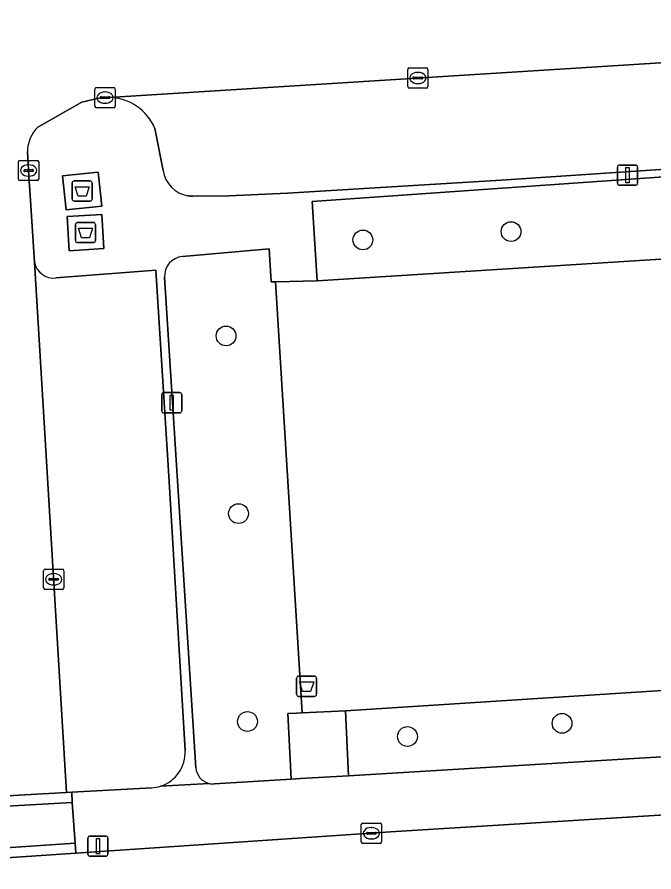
# Model space of a CAD drawing. Extents: x 159680 to 160786, y 387323 to 388340.
# Drawn here: x 160407.39 to 160438.92, y 387697.18 to 387739.49 of the extents above; entities that cross this region are included whole.
import ezdxf

# ---------------------------------------------------------------- set-up
doc = ezdxf.new("R2010")
doc.units = 0
for name, color, linetype in [('IMGEO_Afval_apart_plaats', 7, 'Continuous'), ('IMGEO_Afvalbak', 7, 'Continuous'), ('IMGEO_Boom', 7, 'Continuous'), ('IMGEO_Groenvoorziening', 7, 'Continuous'), ('IMGEO_Hek', 7, 'Continuous'), ('IMGEO_Kolk', 7, 'Continuous'), ('IMGEO_Lichtmast', 7, 'Continuous'), ('IMGEO_Parkeervlak_open', 7, 'Continuous'), ('IMGEO_Rijbaan_lokaal_open', 7, 'Continuous'), ('IMGEO_Voetpad_gesloten', 7, 'Continuous'), ('IMGEO_Voetpad_open', 7, 'Continuous')]:
    doc.layers.add(name, color=color, linetype=linetype)

msp = doc.modelspace()

# ---------------------------------------------------------------- linework, layer by layer
at = {"layer": 'IMGEO_Afval_apart_plaats'}
for p, q in [((160410.117, 387730.477), (160410.117, 387731.277)), ((160410.117, 387731.277), (160410.117, 387730.477)), ((160410.217, 387731.377), (160411.007, 387731.377)), ((160411.007, 387731.377), (160410.217, 387731.377)), ((160411.107, 387731.277), (160411.107, 387730.477)), ((160411.107, 387730.477), (160411.107, 387731.277)), ((160411.007, 387730.377), (160410.217, 387730.377)), ((160410.217, 387730.377), (160411.007, 387730.377)), ((160410.282, 387728.422), (160410.282, 387729.222)), ((160410.282, 387729.222), (160410.282, 387728.422)), ((160410.382, 387729.322), (160411.172, 387729.322)), ((160411.172, 387729.322), (160410.382, 387729.322)), ((160411.272, 387729.222), (160411.272, 387728.422)), ((160411.272, 387728.422), (160411.272, 387729.222)), ((160411.172, 387728.322), (160410.382, 387728.322)), ((160410.382, 387728.322), (160411.172, 387728.322))]:
    msp.add_line(p, q, dxfattribs=at)
for points in [[(160410.26, 387731.091), (160410.964, 387731.091), (160410.815, 387730.621), (160410.409, 387730.621), (160410.26, 387731.091)], [(160410.425, 387729.036), (160411.129, 387729.036), (160410.98, 387728.566), (160410.574, 387728.566), (160410.425, 387729.036)]]:
    msp.add_lwpolyline(points, dxfattribs=at)
for centre, start, end in [((160410.217, 387731.277), 90, 180), ((160410.217, 387731.277), 90, 180), ((160411.007, 387731.277), 0, 90), ((160411.007, 387731.277), 360, 90), ((160410.217, 387730.477), 180, 270), ((160410.217, 387730.477), 180, 270), ((160411.007, 387730.477), 270, 0), ((160411.007, 387730.477), 270, 0), ((160410.382, 387729.222), 90, 180), ((160410.382, 387729.222), 90, 180), ((160411.172, 387729.222), 0, 90), ((160411.172, 387729.222), 360, 90), ((160410.382, 387728.422), 180, 270), ((160410.382, 387728.422), 180, 270), ((160411.172, 387728.422), 270, 0), ((160411.172, 387728.422), 270, 0)]:
    msp.add_arc(centre, 0.1, start, end, dxfattribs=at)
at = {"layer": 'IMGEO_Afvalbak'}
for p, q in [((160421.227, 387705.966), (160421.227, 387706.766)), ((160421.227, 387706.766), (160421.227, 387705.966)), ((160421.327, 387706.866), (160422.117, 387706.866)), ((160422.117, 387706.866), (160421.327, 387706.866)), ((160422.217, 387706.766), (160422.217, 387705.966)), ((160422.217, 387705.966), (160422.217, 387706.766)), ((160422.117, 387705.866), (160421.327, 387705.866)), ((160421.327, 387705.866), (160422.117, 387705.866))]:
    msp.add_line(p, q, dxfattribs=at)
msp.add_lwpolyline([(160421.37, 387706.58), (160422.074, 387706.58), (160421.925, 387706.11), (160421.519, 387706.11), (160421.37, 387706.58)], dxfattribs=at)
for centre, start, end in [((160421.327, 387706.766), 90, 180), ((160421.327, 387706.766), 90, 180), ((160422.117, 387706.766), 0, 90), ((160422.117, 387706.766), 360, 90), ((160421.327, 387705.966), 180, 270), ((160421.327, 387705.966), 180, 270), ((160422.117, 387705.966), 270, 0), ((160422.117, 387705.966), 270, 0)]:
    msp.add_arc(centre, 0.1, start, end, dxfattribs=at)
at = {"layer": 'IMGEO_Boom'}
for centre in [(160431.843, 387728.868), (160424.509, 387728.456), (160417.739, 387723.704), (160418.352, 387714.913), (160418.798, 387704.62), (160434.371, 387704.53), (160426.717, 387703.878)]:
    msp.add_circle(centre, 0.489, dxfattribs=at)
at = {"layer": 'IMGEO_Groenvoorziening'}
for points in [[(160468.217, 387733.075), (160468.166, 387733.371), (160446.697, 387732.094), (160422.003, 387730.358), (160422.24, 387726.435), (160457.574, 387728.663), (160457.589, 387728.413), (160468.579, 387729.148), (160468.445, 387730.571)], [(160457.574, 387728.663), (160422.24, 387726.435), (160420.186, 387726.39), (160421.509, 387705.048), (160423.655, 387705.147), (160458.868, 387707.402), (160458.316, 387716.465), (160457.589, 387728.413)], [(160423.655, 387705.147), (160423.794, 387701.937), (160470.013, 387704.734), (160469.815, 387708.123), (160458.868, 387707.402)]]:
    msp.add_lwpolyline(points, close=True, dxfattribs=at)
for points in [[(160420.186, 387726.39), (160419.972, 387726.385), (160419.873, 387728.015), (160415.579, 387727.632)], [(160414.696, 387726.609), (160416.242, 387702.333)], [(160417.159, 387701.536), (160420.967, 387701.766), (160420.802, 387705.01), (160421.231, 387705.035), (160421.509, 387705.048), (160420.186, 387726.39)]]:
    msp.add_lwpolyline(points, dxfattribs=at)
for centre, radius, start, end in [((160415.66, 387726.67), 0.966, 94.7962, 183.6057), ((160417.096, 387702.388), 0.855, 183.7015, 256.9163), ((160417.095, 387702.411), 0.878, 257.3286, 274.215)]:
    msp.add_arc(centre, radius, start, end, dxfattribs=at)
at = {"layer": 'IMGEO_Hek'}
for points in [[(160422.24, 387726.435), (160457.574, 387728.663)], [(160421.509, 387705.048), (160420.186, 387726.39)], [(160458.868, 387707.402), (160423.655, 387705.147)]]:
    msp.add_lwpolyline(points, dxfattribs=at)
at = {"layer": 'IMGEO_Kolk'}
for p, q in [((160426.732, 387736.046), (160426.732, 387736.898)), ((160426.807, 387736.972), (160427.659, 387736.972)), ((160427.22, 387736.752), (160427.245, 387736.752)), ((160427.733, 387736.898), (160427.733, 387736.046)), ((160426.991, 387736.466), (160426.991, 387736.478)), ((160427.429, 387736.429), (160427.031, 387736.429)), ((160427.034, 387736.515), (160427.432, 387736.515)), ((160427.243, 387736.192), (160427.218, 387736.192)), ((160427.475, 387736.478), (160427.475, 387736.466)), ((160411.247, 387735.075), (160411.247, 387735.927)), ((160411.322, 387736.001), (160412.174, 387736.001)), ((160411.735, 387735.781), (160411.76, 387735.781)), ((160412.248, 387735.927), (160412.248, 387735.075)), ((160427.659, 387735.972), (160426.807, 387735.972)), ((160411.506, 387735.495), (160411.506, 387735.507)), ((160411.944, 387735.458), (160411.546, 387735.458)), ((160411.549, 387735.544), (160411.947, 387735.544)), ((160411.99, 387735.507), (160411.99, 387735.495)), ((160412.174, 387735.001), (160411.322, 387735.001)), ((160411.758, 387735.221), (160411.733, 387735.221)), ((160407.538, 387732.394), (160408.39, 387732.394)), ((160407.463, 387731.468), (160407.463, 387732.32)), ((160407.765, 387731.937), (160408.163, 387731.937)), ((160407.951, 387732.174), (160407.976, 387732.174)), ((160408.464, 387732.32), (160408.464, 387731.468)), ((160407.722, 387731.888), (160407.722, 387731.9)), ((160408.16, 387731.851), (160407.762, 387731.851)), ((160407.974, 387731.614), (160407.949, 387731.614)), ((160408.206, 387731.9), (160408.206, 387731.888)), ((160408.39, 387731.394), (160407.538, 387731.394)), ((160408.704, 387711.233), (160408.704, 387712.085)), ((160408.779, 387712.159), (160409.631, 387712.159)), ((160409.705, 387712.085), (160409.705, 387711.233)), ((160408.963, 387711.653), (160408.963, 387711.665)), ((160409.401, 387711.616), (160409.003, 387711.616)), ((160409.006, 387711.702), (160409.404, 387711.702)), ((160409.192, 387711.939), (160409.217, 387711.939)), ((160409.447, 387711.665), (160409.447, 387711.653)), ((160409.215, 387711.379), (160409.19, 387711.379)), ((160409.631, 387711.159), (160408.779, 387711.159)), ((160424.432, 387698.664), (160424.432, 387699.516)), ((160424.507, 387699.59), (160425.359, 387699.59)), ((160424.92, 387699.37), (160424.945, 387699.37)), ((160425.433, 387699.516), (160425.433, 387698.664)), ((160424.691, 387699.084), (160424.691, 387699.096)), ((160425.129, 387699.047), (160424.731, 387699.047)), ((160424.734, 387699.133), (160425.132, 387699.133)), ((160425.175, 387699.096), (160425.175, 387699.084)), ((160425.359, 387698.59), (160424.507, 387698.59)), ((160424.943, 387698.81), (160424.918, 387698.81))]:
    msp.add_line(p, q, dxfattribs=at)
for points in [[(160426.732, 387736.046), (160426.732, 387736.898)], [(160426.807, 387736.972), (160427.659, 387736.972)], [(160427.733, 387736.898), (160427.733, 387736.046)], [(160411.247, 387735.075), (160411.247, 387735.927)], [(160411.322, 387736.001), (160412.174, 387736.001)], [(160412.248, 387735.927), (160412.248, 387735.075)], [(160427.659, 387735.972), (160426.807, 387735.972)], [(160412.174, 387735.001), (160411.322, 387735.001)], [(160407.538, 387732.394), (160408.39, 387732.394)], [(160407.463, 387731.468), (160407.463, 387732.32)], [(160408.464, 387732.32), (160408.464, 387731.468)], [(160408.39, 387731.394), (160407.538, 387731.394)], [(160408.704, 387711.233), (160408.704, 387712.085)], [(160408.779, 387712.159), (160409.631, 387712.159)], [(160409.705, 387712.085), (160409.705, 387711.233)], [(160409.631, 387711.159), (160408.779, 387711.159)], [(160424.432, 387698.664), (160424.432, 387699.516)], [(160424.507, 387699.59), (160425.359, 387699.59)], [(160425.433, 387699.516), (160425.433, 387698.664)], [(160425.359, 387698.59), (160424.507, 387698.59)]]:
    msp.add_lwpolyline(points, dxfattribs=at)
for centre, radius, start, end in [((160426.809, 387736.896), 0.0765, 91.552, 178.448), ((160426.809, 387736.896), 0.0765, 91.552, 178.448), ((160427.657, 387736.896), 0.0765, 1.552, 88.448), ((160427.657, 387736.896), 0.0765, 1.552, 88.448), ((160427.031, 387736.475), 0.0403, 85.8775, 175.7526), ((160427.028, 387736.465), 0.0366, 178.938, 274.7102), ((160427.432, 387736.472), 0.043, 264.8664, 352.4533), ((160427.436, 387736.477), 0.0386, 1.7309, 96.639), ((160411.324, 387735.925), 0.0765, 91.552, 178.448), ((160411.324, 387735.925), 0.0765, 91.552, 178.448), ((160412.172, 387735.925), 0.0765, 1.552, 88.448), ((160412.172, 387735.925), 0.0765, 1.552, 88.448), ((160426.809, 387736.048), 0.0765, 181.552, 268.448), ((160426.809, 387736.048), 0.0765, 181.552, 268.448), ((160427.657, 387736.048), 0.0765, 271.552, 358.448), ((160427.657, 387736.048), 0.0765, 271.552, 358.448), ((160411.546, 387735.504), 0.0403, 85.8775, 175.7526), ((160411.543, 387735.494), 0.0366, 178.938, 274.7102), ((160411.947, 387735.501), 0.043, 264.8664, 352.4533), ((160411.951, 387735.506), 0.0386, 1.7309, 96.639), ((160411.324, 387735.077), 0.0765, 181.552, 268.448), ((160411.324, 387735.077), 0.0765, 181.552, 268.448), ((160412.172, 387735.077), 0.0765, 271.552, 358.448), ((160412.172, 387735.077), 0.0765, 271.552, 358.448), ((160407.54, 387732.318), 0.0765, 91.552, 178.448), ((160407.54, 387732.318), 0.0765, 91.552, 178.448), ((160408.388, 387732.318), 0.0765, 1.552, 88.448), ((160408.388, 387732.318), 0.0765, 1.552, 88.448), ((160407.762, 387731.897), 0.0403, 85.8775, 175.7526), ((160408.167, 387731.899), 0.0386, 1.7309, 96.639), ((160407.759, 387731.887), 0.0366, 178.938, 274.7102), ((160408.163, 387731.894), 0.043, 264.8664, 352.4533), ((160407.54, 387731.47), 0.0765, 181.552, 268.448), ((160407.54, 387731.47), 0.0765, 181.552, 268.448), ((160408.388, 387731.47), 0.0765, 271.552, 358.448), ((160408.388, 387731.47), 0.0765, 271.552, 358.448), ((160408.781, 387712.083), 0.0765, 91.552, 178.448), ((160408.781, 387712.083), 0.0765, 91.552, 178.448), ((160409.629, 387712.083), 0.0765, 1.552, 88.448), ((160409.629, 387712.083), 0.0765, 1.552, 88.448), ((160409.003, 387711.662), 0.0403, 85.8775, 175.7526), ((160409, 387711.652), 0.0366, 178.938, 274.7102), ((160409.404, 387711.659), 0.043, 264.8664, 352.4533), ((160409.408, 387711.664), 0.0386, 1.7309, 96.639), ((160408.781, 387711.235), 0.0765, 181.552, 268.448), ((160408.781, 387711.235), 0.0765, 181.552, 268.448), ((160409.629, 387711.235), 0.0765, 271.552, 358.448), ((160409.629, 387711.235), 0.0765, 271.552, 358.448), ((160424.509, 387699.514), 0.0765, 91.552, 178.448), ((160424.509, 387699.514), 0.0765, 91.552, 178.448), ((160425.357, 387699.514), 0.0765, 1.552, 88.448), ((160425.357, 387699.514), 0.0765, 1.552, 88.448), ((160424.731, 387699.093), 0.0403, 85.8775, 175.7526), ((160424.728, 387699.083), 0.0366, 178.938, 274.7102), ((160425.132, 387699.09), 0.043, 264.8664, 352.4533), ((160425.136, 387699.095), 0.0386, 1.7309, 96.639), ((160424.509, 387698.666), 0.0765, 181.552, 268.448), ((160424.509, 387698.666), 0.0765, 181.552, 268.448), ((160425.357, 387698.666), 0.0765, 271.552, 358.448), ((160425.357, 387698.666), 0.0765, 271.552, 358.448)]:
    msp.add_arc(centre, radius, start, end, dxfattribs=at)
for centre, major_axis, ratio, start_param, end_param in [((160427.219, 387736.472), (-0.387, 0.002), 0.722429, 4.712389, 7.853982), ((160427.244, 387736.472), (-0.39, 0.002), 0.717154, 1.570796, 4.712389), ((160411.734, 387735.501), (-0.387, 0.002), 0.722429, 4.712389, 7.853982), ((160411.759, 387735.501), (-0.39, 0.002), 0.717154, 1.570796, 4.712389), ((160407.95, 387731.894), (-0.387, 0.002), 0.722429, 4.712389, 7.853982), ((160407.975, 387731.894), (-0.39, 0.002), 0.717154, 1.570796, 4.712389), ((160409.191, 387711.659), (-0.387, 0.002), 0.722429, 4.712389, 7.853982), ((160409.216, 387711.659), (-0.39, 0.002), 0.717154, 1.570796, 4.712389), ((160424.919, 387699.09), (-0.387, 0.002), 0.722429, 4.712389, 7.853982), ((160424.944, 387699.09), (-0.39, 0.002), 0.717154, 1.570796, 4.712389)]:
    msp.add_ellipse(centre, major_axis=major_axis, ratio=ratio, start_param=start_param, end_param=end_param, dxfattribs=at)
at = {"layer": 'IMGEO_Lichtmast'}
for p, q in [((160437.114, 387731.263), (160437.114, 387732.063)), ((160437.114, 387732.063), (160437.114, 387731.263)), ((160437.214, 387732.163), (160438.004, 387732.163)), ((160438.004, 387732.163), (160437.214, 387732.163)), ((160438.104, 387732.063), (160438.104, 387731.263)), ((160438.104, 387731.263), (160438.104, 387732.063)), ((160438.004, 387731.163), (160437.214, 387731.163)), ((160437.214, 387731.163), (160438.004, 387731.163)), ((160414.551, 387719.999), (160414.551, 387720.799)), ((160414.551, 387720.799), (160414.551, 387719.999)), ((160414.651, 387720.899), (160415.441, 387720.899)), ((160415.441, 387720.899), (160414.651, 387720.899)), ((160415.541, 387720.799), (160415.541, 387719.999)), ((160415.541, 387719.999), (160415.541, 387720.799)), ((160415.441, 387719.899), (160414.651, 387719.899)), ((160414.651, 387719.899), (160415.441, 387719.899)), ((160410.996, 387698.951), (160411.786, 387698.951)), ((160411.786, 387698.951), (160410.996, 387698.951)), ((160410.896, 387698.051), (160410.896, 387698.851)), ((160410.896, 387698.851), (160410.896, 387698.051)), ((160411.886, 387698.851), (160411.886, 387698.051)), ((160411.886, 387698.051), (160411.886, 387698.851)), ((160411.786, 387697.951), (160410.996, 387697.951)), ((160410.996, 387697.951), (160411.786, 387697.951))]:
    msp.add_line(p, q, dxfattribs=at)
for points in [[(160437.534, 387732.038), (160437.684, 387732.038), (160437.684, 387731.288), (160437.534, 387731.288), (160437.534, 387732.038)], [(160414.971, 387720.774), (160415.121, 387720.774), (160415.121, 387720.024), (160414.971, 387720.024), (160414.971, 387720.774)], [(160411.316, 387698.826), (160411.466, 387698.826), (160411.466, 387698.076), (160411.316, 387698.076), (160411.316, 387698.826)]]:
    msp.add_lwpolyline(points, dxfattribs=at)
for centre, start, end in [((160437.214, 387732.063), 90, 180), ((160437.214, 387732.063), 90, 180), ((160438.004, 387732.063), 0, 90), ((160438.004, 387732.063), 360, 90), ((160437.214, 387731.263), 180, 270), ((160437.214, 387731.263), 180, 270), ((160438.004, 387731.263), 270, 0), ((160438.004, 387731.263), 270, 0), ((160414.651, 387720.799), 90, 180), ((160414.651, 387720.799), 90, 180), ((160415.441, 387720.799), 0, 90), ((160415.441, 387720.799), 360, 90), ((160414.651, 387719.999), 180, 270), ((160414.651, 387719.999), 180, 270), ((160415.441, 387719.999), 270, 0), ((160415.441, 387719.999), 270, 0), ((160410.996, 387698.851), 90, 180), ((160410.996, 387698.851), 90, 180), ((160411.786, 387698.851), 0, 90), ((160411.786, 387698.851), 360, 90), ((160410.996, 387698.051), 180, 270), ((160410.996, 387698.051), 180, 270), ((160411.786, 387698.051), 270, 0), ((160411.786, 387698.051), 270, 0)]:
    msp.add_arc(centre, 0.1, start, end, dxfattribs=at)
at = {"layer": 'IMGEO_Parkeervlak_open'}
for points in [[(160475.43, 387735.791), (160475.198, 387739.486), (160411.947, 387735.514)], [(160415.843, 387730.638), (160415.911, 387730.633), (160415.979, 387730.63), (160416.048, 387730.629), (160416.09, 387730.629), (160417.874, 387730.645), (160420.777, 387730.771), (160431.353, 387731.422), (160473.966, 387734.264)], [(160414.216, 387733.972), (160414.616, 387731.888)], [(160408.247, 387727.351), (160408.92, 387716.402), (160409.837, 387701.102), (160410.104, 387701.117), (160414.062, 387701.338)], [(160414.898, 387716.766), (160414.267, 387726.968), (160409.312, 387726.577)], [(160415.711, 387703.19), (160414.898, 387716.766)]]:
    msp.add_lwpolyline(points, dxfattribs=at)
for centre, radius, start, end in [((160411.89, 387732.99), 2.525, 22.8905, 88.7099), ((160416.116, 387732.134), 1.52, 189.2984, 259.6376), ((160409.199, 387727.541), 0.971, 191.2899, 276.6937), ((160413.965, 387703.085), 1.749, 287.5708, 3.4533), ((160413.964, 387703.09), 1.755, 273.2151, 287.5583)]:
    msp.add_arc(centre, radius, start, end, dxfattribs=at)
at = {"layer": 'IMGEO_Rijbaan_lokaal_open'}
for points in [[(160474.828, 387745.401), (160401.205, 387740.791), (160403.689, 387700.759), (160409.837, 387701.102), (160408.92, 387716.402), (160408.247, 387727.351), (160408.01, 387731.163), (160407.998, 387731.324), (160407.905, 387732.831)], [(160408.421, 387734.047), (160410.59, 387735.278), (160411.435, 387735.482), (160411.947, 387735.514), (160475.198, 387739.486), (160474.828, 387745.401)], [(160491.682, 387703.355), (160486.008, 387702.939), (160477.957, 387702.379), (160477.777, 387702.367), (160464.79, 387701.481), (160447.454, 387700.489), (160425.883, 387699.152), (160410.295, 387698.102), (160403.188, 387697.624), (160398.414, 387697.302), (160369.75, 387695.391), (160362.683, 387694.92), (160359.719, 387694.722)]]:
    msp.add_lwpolyline(points, dxfattribs=at)
msp.add_arc((160409.643, 387732.811), 1.738, 134.6715, 179.3414, dxfattribs=at)
at = {"layer": 'IMGEO_Voetpad_gesloten'}
for points in [[(160411.402, 387731.813), (160409.641, 387731.622), (160409.823, 387729.942), (160411.584, 387730.133)], [(160411.584, 387729.723), (160409.866, 387729.618), (160409.97, 387727.92), (160411.688, 387728.025)]]:
    msp.add_lwpolyline(points, close=True, dxfattribs=at)
at = {"layer": 'IMGEO_Voetpad_open'}
for points in [[(160422.003, 387730.358), (160446.697, 387732.094), (160468.166, 387733.371), (160468.217, 387733.075), (160474.187, 387733.447), (160474.333, 387730.961), (160468.445, 387730.571), (160468.579, 387729.148), (160469.254, 387717.248), (160458.316, 387716.465), (160458.868, 387707.402), (160469.815, 387708.123), (160470.013, 387704.734), (160472.803, 387704.967), (160472.582, 387708.313), (160471.409, 387726.699), (160471.19, 387729.868), (160475.939, 387730.19), (160475.43, 387735.791)], [(160411.947, 387735.514), (160411.435, 387735.482), (160410.59, 387735.278), (160408.421, 387734.047)], [(160473.966, 387734.264), (160431.353, 387731.422), (160420.777, 387730.771), (160417.874, 387730.645), (160416.09, 387730.629), (160416.048, 387730.629), (160415.979, 387730.63), (160415.911, 387730.633), (160415.843, 387730.638)], [(160414.616, 387731.888), (160414.216, 387733.972)], [(160407.905, 387732.831), (160407.998, 387731.324), (160408.01, 387731.163), (160408.247, 387727.351)], [(160415.579, 387727.632), (160419.873, 387728.015), (160419.972, 387726.385), (160420.186, 387726.39), (160422.24, 387726.435), (160422.003, 387730.358)], [(160409.312, 387726.577), (160414.267, 387726.968), (160414.898, 387716.766), (160415.711, 387703.19)], [(160416.242, 387702.333), (160414.696, 387726.609)], [(160476.41, 387705.154), (160472.803, 387704.967), (160470.013, 387704.734), (160423.794, 387701.937), (160421.422, 387701.794), (160420.967, 387701.766), (160417.159, 387701.536)], [(160414.062, 387701.338), (160410.104, 387701.117), (160410.127, 387700.618), (160410.267, 387698.601), (160410.295, 387698.102), (160425.883, 387699.152), (160447.454, 387700.489), (160464.79, 387701.481), (160477.777, 387702.367), (160477.957, 387702.379), (160486.008, 387702.939), (160491.682, 387703.355)], [(160414.493, 387701.417), (160416.902, 387701.555)], [(160416.902, 387701.555), (160414.493, 387701.417)]]:
    msp.add_lwpolyline(points, dxfattribs=at)
for points in [[(160409.823, 387729.942), (160409.641, 387731.622), (160411.402, 387731.813), (160411.584, 387730.133)], [(160411.688, 387728.025), (160409.97, 387727.92), (160409.866, 387729.618), (160411.584, 387729.723)], [(160423.655, 387705.147), (160421.509, 387705.048), (160421.231, 387705.035), (160420.802, 387705.01), (160420.967, 387701.766), (160421.422, 387701.794), (160423.794, 387701.937)], [(160403.024, 387700.722), (160403.047, 387700.223), (160410.127, 387700.618), (160410.104, 387701.117), (160409.837, 387701.102), (160403.689, 387700.759)], [(160410.127, 387700.618), (160403.047, 387700.223), (160403.16, 387698.122), (160410.267, 387698.601)], [(160403.188, 387697.624), (160410.295, 387698.102), (160410.267, 387698.601), (160403.16, 387698.122)]]:
    msp.add_lwpolyline(points, close=True, dxfattribs=at)
for centre, radius, start, end in [((160411.89, 387732.99), 2.525, 22.8905, 88.7099), ((160409.643, 387732.811), 1.738, 134.6715, 179.3414), ((160416.116, 387732.134), 1.52, 189.2984, 259.6376), ((160409.199, 387727.541), 0.971, 191.2899, 276.6937), ((160415.66, 387726.67), 0.966, 94.7962, 183.6057), ((160413.965, 387703.085), 1.749, 287.5708, 3.4533), ((160417.096, 387702.388), 0.855, 183.7015, 256.9163), ((160417.095, 387702.411), 0.878, 257.3286, 274.215), ((160413.964, 387703.09), 1.755, 273.2151, 287.5583)]:
    msp.add_arc(centre, radius, start, end, dxfattribs=at)

doc.saveas('drawing.dxf')
